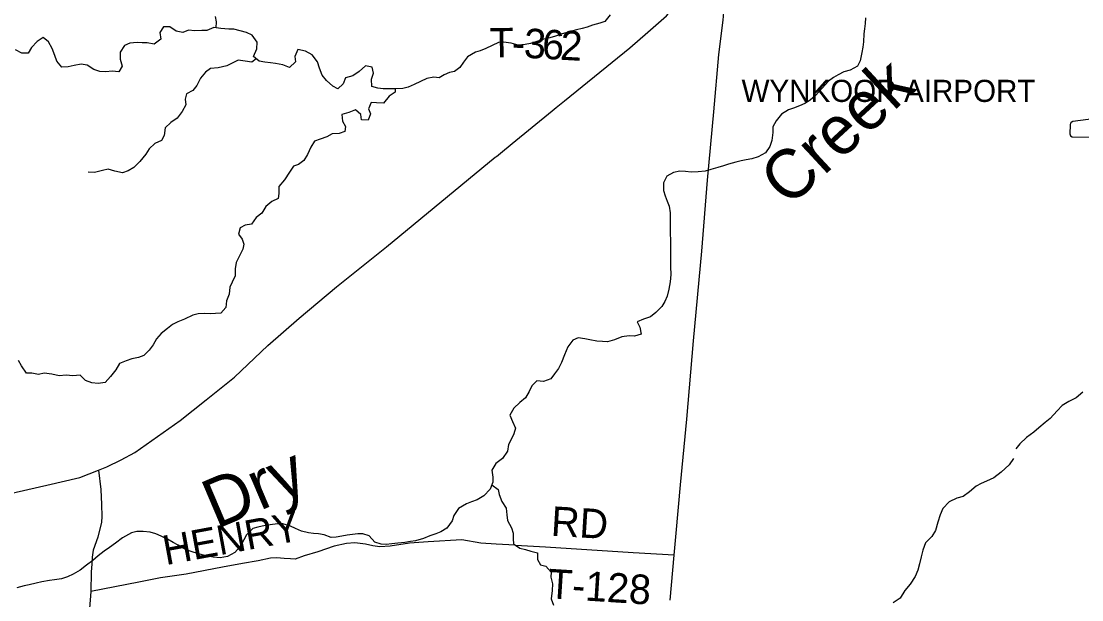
# Model space of a CAD drawing. Extents: x 1759416 to 2214760, y 252598 to 1116833.
# Drawn here: x 1958374 to 1969174, y 856869 to 862758 of the extents above; entities that cross this region are included whole.
import ezdxf

# ---------------------------------------------------------------- set-up
doc = ezdxf.new("R2010")
doc.units = 0
for name, color, linetype in [('GM_X_Airport_Class_3', 7, 'Continuous'), ('GM_X_Airport_Text_Class_3', 7, 'Continuous'), ('GM_X_County_Road', 7, 'Continuous'), ('GM_X_Minor_River', 7, 'Continuous'), ('GM_X_Minor_River_Text', 7, 'Continuous'), ('GM_X_Township_Road', 7, 'Continuous'), ('GM_X_Township_Road_Text', 7, 'Continuous'), ('GM_X_US_Route', 7, 'Continuous')]:
    doc.layers.add(name, color=color, linetype=linetype)

msp = doc.modelspace()

# ---------------------------------------------------------------- linework, layer by layer
at = {"layer": 'GM_X_Airport_Class_3'}
msp.add_lwpolyline([(1969475, 861787), (1969084, 861737), (1969066, 861729), (1969060, 861722), (1969055, 861704), (1969054, 861613), (1969061, 861593), (1969077, 861581), (1969490, 861579)], dxfattribs=at)
at = {"layer": 'GM_X_County_Road'}
msp.add_lwpolyline([(1964982, 856867), (1965023, 857322), (1965045, 857549), (1965088, 858039), (1965151, 858707), (1965221, 859504), (1965304, 860418), (1965364, 861139), (1965426, 861836), (1965478, 862421), (1965522, 862769), (1965551, 863097), (1965592, 863446), (1965597, 863731)], dxfattribs=at)
at = {"layer": 'GM_X_Minor_River'}
for points in [[(1960359, 862690), (1960361, 862752), (1960352, 862805)], [(1964371, 862825), (1964316, 862757), (1964266, 862738), (1964192, 862717), (1964137, 862698), (1964085, 862684), (1964029, 862671), (1963943, 862646), (1963882, 862631), (1963814, 862606), (1963756, 862590), (1963685, 862573), (1963613, 862548), (1963559, 862531), (1963507, 862521), (1963434, 862514), (1963363, 862535), (1963285, 862545), (1963233, 862541), (1963170, 862512), (1963106, 862481), (1963049, 862457), (1962999, 862442), (1962920, 862397), (1962878, 862341), (1962839, 862288), (1962786, 862246), (1962736, 862235), (1962680, 862214), (1962629, 862182), (1962577, 862189), (1962505, 862176), (1962376, 862114), (1962316, 862086), (1962260, 862075), (1962187, 862070), (1962135, 862069), (1962061, 862070), (1962007, 862078), (1961946, 862095), (1961941, 862168), (1961961, 862229), (1961948, 862292), (1961880, 862303), (1961817, 862247), (1961751, 862202), (1961676, 862183), (1961654, 862121), (1961599, 862070), (1961547, 862097), (1961484, 862154), (1961437, 862208), (1961412, 862281), (1961392, 862345), (1961337, 862416)], [(1966971, 862792), (1966968, 862736), (1966960, 862682), (1966955, 862631), (1966950, 862549), (1966945, 862493), (1966936, 862441), (1966917, 862355), (1966890, 862301), (1966814, 862260), (1966750, 862243), (1966695, 862214), (1966645, 862184), (1966594, 862149), (1966529, 862076), (1966464, 862002), (1966409, 861955), (1966353, 861922), (1966298, 861896), (1966238, 861875), (1966186, 861856), (1966115, 861811), (1966062, 861743), (1966029, 861685), (1966027, 861625), (1966019, 861545), (1965997, 861483), (1965952, 861420), (1965877, 861377), (1965813, 861359), (1965757, 861346), (1965706, 861337), (1965652, 861325), (1965578, 861302), (1965524, 861287), (1965469, 861270), (1965395, 861249), (1965339, 861233), (1965267, 861224), (1965196, 861223), (1965138, 861228), (1965080, 861231)], [(1961337, 862416), (1961270, 862453), (1961192, 862470), (1961159, 862401), (1961168, 862344), (1961107, 862289), (1961038, 862314), (1960964, 862327), (1960912, 862334), (1960856, 862341), (1960796, 862353), (1960741, 862400), (1960772, 862478), (1960777, 862546), (1960726, 862615), (1960668, 862642), (1960604, 862661), (1960538, 862676), (1960488, 862678), (1960406, 862684), (1960336, 862693), (1960264, 862665), (1960212, 862664), (1960142, 862659), (1960076, 862666), (1960019, 862643), (1959951, 862656), (1959886, 862703), (1959824, 862701), (1959787, 862642), (1959796, 862575), (1959728, 862526), (1959656, 862537), (1959606, 862540), (1959556, 862541), (1959481, 862536), (1959427, 862510), (1959382, 862445), (1959383, 862372), (1959402, 862302), (1959369, 862244), (1959299, 862249), (1959237, 862244), (1959173, 862247), (1959112, 862268), (1959044, 862311), (1958984, 862322), (1958914, 862309), (1958852, 862293), (1958786, 862292), (1958738, 862353), (1958717, 862411), (1958688, 862480), (1958651, 862549), (1958597, 862594), (1958537, 862552), (1958480, 862491), (1958443, 862433), (1958381, 862432), (1958314, 862467)], [(1960768, 862377), (1960722, 862340), (1960654, 862353), (1960584, 862362), (1960467, 862306), (1960381, 862285), (1960303, 862278), (1960252, 862240), (1960199, 862179), (1960162, 862105), (1960123, 862052), (1960057, 862018), (1960042, 861966), (1960049, 861908), (1960012, 861841), (1959962, 861773), (1959897, 861728), (1959840, 861674), (1959831, 861596), (1959804, 861545), (1959734, 861515), (1959677, 861458), (1959644, 861406), (1959583, 861329), (1959520, 861270), (1959462, 861236), (1959404, 861215), (1959326, 861232), (1959258, 861251), (1959202, 861240), (1959121, 861217), (1959057, 861222)], [(1962182, 862070), (1962183, 862038), (1962120, 861997), (1962063, 861925), (1961993, 861928), (1961939, 861931), (1961910, 861867), (1961932, 861815), (1961907, 861751), (1961839, 861756), (1961832, 861808), (1961778, 861857), (1961710, 861828), (1961639, 861809), (1961647, 861742), (1961676, 861686), (1961671, 861636), (1961613, 861616), (1961539, 861613), (1961486, 861580), (1961418, 861559), (1961362, 861536), (1961323, 861478), (1961288, 861402), (1961251, 861341), (1961198, 861301), (1961148, 861284), (1961105, 861222), (1961056, 861145), (1960999, 861077), (1960996, 861005), (1960989, 860955), (1960925, 860922), (1960866, 860872), (1960825, 860803), (1960767, 860759), (1960720, 860692), (1960653, 860681), (1960603, 860657), (1960588, 860591), (1960623, 860541), (1960641, 860488), (1960632, 860438), (1960597, 860369), (1960564, 860301), (1960553, 860237), (1960554, 860167), (1960523, 860103), (1960497, 860051), (1960492, 859981), (1960463, 859913), (1960456, 859845), (1960407, 859786), (1960353, 859784), (1960301, 859781), (1960241, 859784), (1960175, 859781), (1960123, 859765), (1960036, 859726), (1959968, 859697), (1959915, 859670), (1959863, 859631), (1959800, 859579), (1959753, 859526), (1959718, 859466), (1959677, 859410), (1959621, 859355), (1959568, 859334), (1959502, 859321), (1959444, 859303), (1959375, 859276), (1959338, 859210), (1959284, 859143), (1959229, 859082), (1959158, 859072), (1959094, 859079), (1959029, 859100), (1958973, 859155), (1958901, 859148), (1958831, 859155), (1958759, 859148), (1958685, 859165), (1958609, 859176), (1958549, 859161), (1958481, 859176), (1958427, 859175), (1958378, 859249), (1958345, 859306)], [(1965080, 861231), (1965016, 861218), (1964950, 861182), (1964913, 861113), (1964916, 861035), (1964931, 860982), (1964952, 860928), (1964972, 860877), (1964981, 860807), (1964984, 860737), (1964981, 860681), (1964984, 860602), (1964985, 860528), (1964986, 860462), (1964985, 860388), (1964986, 860314), (1964987, 860257), (1964988, 860179), (1964981, 860105), (1964968, 860031), (1964951, 859959), (1964928, 859905), (1964898, 859854), (1964835, 859792), (1964782, 859749), (1964710, 859724), (1964645, 859697), (1964675, 859644), (1964688, 859574), (1964621, 859554), (1964565, 859557), (1964491, 859546), (1964417, 859517), (1964346, 859494), (1964294, 859497), (1964236, 859501), (1964165, 859516), (1964113, 859527), (1964047, 859536), (1963990, 859511), (1963941, 859445), (1963908, 859364), (1963877, 859286), (1963846, 859224), (1963806, 859168), (1963767, 859117), (1963692, 859090), (1963626, 859097), (1963574, 859047), (1963545, 858991), (1963508, 858926), (1963451, 858878), (1963391, 858821), (1963350, 858749), (1963377, 858685), (1963406, 858616), (1963391, 858560), (1963364, 858502), (1963337, 858449), (1963327, 858381), (1963274, 858309), (1963207, 858258), (1963166, 858188), (1963175, 858118), (1963176, 858066), (1963149, 857996), (1963086, 857927), (1963016, 857885), (1962959, 857866), (1962907, 857845), (1962828, 857800), (1962779, 857726), (1962761, 857672), (1962707, 857597), (1962647, 857562), (1962597, 857542), (1962536, 857521), (1962470, 857494), (1962388, 857471), (1962337, 857463), (1962279, 857454), (1962209, 857447), (1962147, 857438), (1962089, 857433), (1962039, 857435), (1961975, 857456), (1961918, 857519), (1961852, 857540), (1961802, 857541), (1961746, 857534), (1961694, 857526), (1961640, 857517), (1961581, 857506), (1961529, 857504), (1961460, 857529), (1961402, 857540), (1961352, 857543), (1961298, 857550), (1961228, 857569), (1961168, 857596), (1961116, 857620)], [(1969185, 858984), (1969117, 858926), (1969043, 858886), (1968975, 858848), (1968922, 858793), (1968852, 858715)], [(1968852, 858715), (1968802, 858675), (1968736, 858619), (1968685, 858577), (1968611, 858522), (1968545, 858458), (1968504, 858406)], [(1968480, 858309), (1968435, 858242), (1968352, 858167), (1968277, 858109), (1968203, 858078), (1968150, 858053), (1968098, 858026), (1968031, 857968), (1967966, 857921), (1967902, 857904), (1967823, 857865), (1967760, 857800), (1967731, 857734), (1967710, 857658), (1967685, 857574), (1967646, 857512), (1967582, 857449), (1967554, 857375), (1967540, 857305), (1967523, 857235), (1967504, 857171), (1967477, 857107), (1967428, 857028), (1967371, 856964), (1967324, 856887), (1967255, 856838)], [(1963166, 858040), (1963231, 857993), (1963241, 857941), (1963268, 857870), (1963313, 857803), (1963318, 857733), (1963325, 857675), (1963368, 857600), (1963385, 857546), (1963383, 857489), (1963386, 857439), (1963451, 857396), (1963509, 857382), (1963563, 857365), (1963631, 857348), (1963630, 857280), (1963661, 857225), (1963717, 857210), (1963772, 857151), (1963768, 857099), (1963783, 857031), (1963782, 856965), (1963769, 856879), (1963796, 856816)], [(1961116, 857620), (1961039, 857641), (1960985, 857642), (1960858, 857626), (1960784, 857609), (1960732, 857595), (1960669, 857530), (1960640, 857478), (1960605, 857411), (1960548, 857351), (1960476, 857310), (1960400, 857295), (1960330, 857302), (1960242, 857319), (1960182, 857338), (1960126, 857355), (1960048, 857382), (1959973, 857425), (1959921, 857454), (1959862, 857485), (1959800, 857518), (1959744, 857540), (1959686, 857557), (1959617, 857566), (1959550, 857565), (1959496, 857550), (1959405, 857499), (1959335, 857446), (1959272, 857400), (1959219, 857363), (1959159, 857318), (1959102, 857268), (1959039, 857221), (1958973, 857172), (1958902, 857131), (1958844, 857103), (1958783, 857084), (1958713, 857071), (1958661, 857064), (1958583, 857051), (1958525, 857037), (1958454, 857022), (1958404, 857011), (1958330, 856992)]]:
    msp.add_lwpolyline(points, dxfattribs=at)
at = {"layer": 'GM_X_Township_Road'}
for points in [[(1959162, 858188), (1959185, 857992), (1959191, 857838), (1959194, 857718), (1959191, 857661), (1959153, 857505), (1959108, 857374), (1959097, 857303), (1959092, 857235), (1959086, 857151), (1959083, 856952), (1959068, 856780), (1959065, 856564), (1959083, 856412), (1959094, 856244), (1959110, 856163), (1959099, 855773), (1959057, 855538), (1959027, 855181), (1958961, 854373), (1958903, 853644), (1958842, 852989), (1958827, 852823)], [(1963406, 857423), (1963405, 857424), (1963210, 857435), (1963054, 857444), (1962861, 857481), (1962519, 857459), (1962327, 857445), (1962132, 857416), (1962025, 857409), (1961955, 857418), (1961881, 857436), (1961771, 857450), (1961688, 857443), (1961560, 857414), (1961396, 857357), (1961257, 857317), (1961165, 857284), (1961116, 857286), (1961050, 857290), (1960978, 857297), (1960911, 857293), (1960786, 857266), (1960629, 857238), (1960423, 857202), (1960053, 857129), (1959792, 857091), (1959572, 857048), (1959083, 856952)], [(1965023, 857322), (1964605, 857347), (1963714, 857405), (1963406, 857423)]]:
    msp.add_lwpolyline(points, dxfattribs=at)
at = {"layer": 'GM_X_US_Route'}
for points in [[(1963820, 861879), (1963905, 861947), (1964572, 862486), (1964755, 862646), (1964945, 862814), (1965047, 862933), (1965132, 863034), (1965288, 863247), (1965421, 863449), (1965597, 863731)], [(1963780, 861845), (1963820, 861879)], [(1963578, 861680), (1963780, 861845)], [(1963375, 861515), (1963578, 861680)], [(1963254, 861416), (1963375, 861515)], [(1956714, 857598), (1958636, 858035), (1958971, 858113), (1959162, 858188), (1959245, 858224), (1959393, 858295), (1959531, 858368), (1959991, 858695), (1960259, 858904), (1960546, 859135), (1960886, 859457), (1961206, 859737), (1961583, 860055), (1962093, 860462), (1963201, 861373), (1963213, 861383)], [(1963213, 861383), (1963254, 861416)]]:
    msp.add_lwpolyline(points, dxfattribs=at)

# ---------------------------------------------------------------- texts
at = {"layer": 'GM_X_Airport_Text_Class_3'}
msp.add_text('WYNKOOP AIRPORT', height=225, rotation=0, dxfattribs=at).set_placement((1965710, 861937))
at = {"layer": 'GM_X_Minor_River_Text'}
for s, rotation, p in [('Creek', 42.7516, (1966191, 860853)), ('Dry', 23.0141, (1960360, 857585))]:
    msp.add_text(s, height=500, rotation=rotation, dxfattribs=at).set_placement(p)
at = {"layer": 'GM_X_Township_Road_Text'}
for s, rotation, p in [('T', 0.8957, (1963146, 862388)), ('3', 357.1106, (1963488, 862387)), ('6', 356.8606, (1963672, 862377)), ('2', 356.8135, (1963857, 862367)), ('-', 357.7827, (1963366, 862391)), ('RD', 356.5466, (1963763, 857522)), ('HENRY', 10.4622, (1959846, 857221)), ('T-128', 356.3536, (1963732, 856886))]:
    msp.add_text(s, height=300, rotation=rotation, dxfattribs=at).set_placement(p)

doc.saveas('drawing.dxf')
